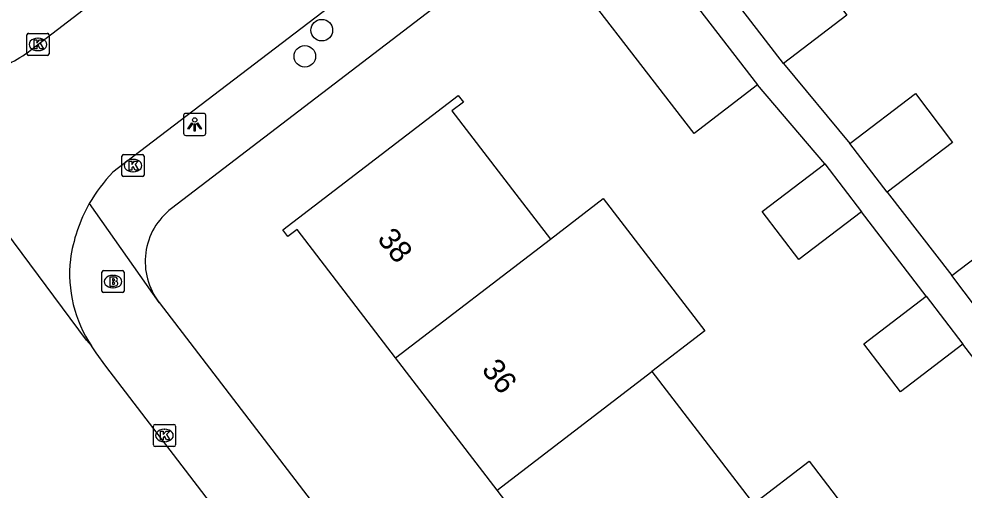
# Model space of a CAD drawing. Extents: x 159353 to 160616, y 385893 to 387321.
# Drawn here: x 160224.75 to 160267.48, y 386643.94 to 386665.26 of the extents above; entities that cross this region are included whole.
import ezdxf

# ---------------------------------------------------------------- set-up
doc = ezdxf.new("R2010")
doc.units = 0
for name, color, linetype in [('IMGEO_Boom', 7, 'Continuous'), ('IMGEO_Brandkraan', 7, 'Continuous'), ('IMGEO_Kolk', 7, 'Continuous'), ('IMGEO_Lichtpunt', 7, 'Continuous'), ('IMGEO_Pand', 7, 'Continuous'), ('IMGEO_Pand_nummerreeks', 7, 'Continuous'), ('IMGEO_Rijbaan_lokaal_open', 7, 'Continuous'), ('IMGEO_Voetpad_open', 7, 'Continuous')]:
    doc.layers.add(name, color=color, linetype=linetype)

msp = doc.modelspace()

# ---------------------------------------------------------------- linework, layer by layer
at = {"layer": 'IMGEO_Boom'}
for centre in [(160238.443, 386664.747), (160237.676, 386663.565)]:
    msp.add_circle(centre, 0.489, dxfattribs=at)
at = {"layer": 'IMGEO_Brandkraan'}
for p, q in [((160228.506, 386652.948), (160228.506, 386653.8)), ((160228.581, 386653.874), (160229.433, 386653.874)), ((160228.994, 386653.654), (160229.019, 386653.654)), ((160229.507, 386653.8), (160229.507, 386652.948)), ((160229.017, 386653.094), (160228.992, 386653.094)), ((160229.433, 386652.874), (160228.581, 386652.874))]:
    msp.add_line(p, q, dxfattribs=at)
for points in [[(160228.506, 386652.948), (160228.506, 386653.8)], [(160228.581, 386653.874), (160229.433, 386653.874)], [(160228.854, 386653.574), (160228.854, 386653.174), (160229.067, 386653.174)], [(160229.085, 386653.574), (160228.854, 386653.574)], [(160229.033, 386653.493), (160228.979, 386653.493), (160228.979, 386653.417)], [(160229.507, 386653.8), (160229.507, 386652.948)], [(160228.979, 386653.417), (160229.032, 386653.417)], [(160229.041, 386653.341), (160228.979, 386653.341), (160228.979, 386653.26)], [(160228.979, 386653.26), (160229.041, 386653.26)], [(160229.433, 386652.874), (160228.581, 386652.874)]]:
    msp.add_lwpolyline(points, dxfattribs=at)
for centre, radius, start, end in [((160228.583, 386653.798), 0.0765, 91.552, 178.448), ((160228.583, 386653.798), 0.0765, 91.552, 178.448), ((160229.034, 386653.455), 0.0379, 267.8285, 90.9355), ((160229.089, 386653.429), 0.145, 59.4692, 91.5367), ((160229.114, 386653.476), 0.0922, 285.5137, 58.1501), ((160229.431, 386653.798), 0.0765, 1.552, 88.448), ((160229.431, 386653.798), 0.0765, 1.552, 88.448), ((160229.042, 386653.3), 0.0404, 269.8759, 90.5077), ((160229.073, 386653.425), 0.251, 268.6676, 293.5347), ((160229.119, 386653.284), 0.105, 301.3115, 78.989), ((160228.583, 386652.95), 0.0765, 181.552, 268.448), ((160228.583, 386652.95), 0.0765, 181.552, 268.448), ((160229.431, 386652.95), 0.0765, 271.552, 358.448), ((160229.431, 386652.95), 0.0765, 271.552, 358.448)]:
    msp.add_arc(centre, radius, start, end, dxfattribs=at)
for centre, major_axis, ratio, start_param, end_param in [((160228.993, 386653.374), (-0.387, 0.002), 0.722429, 4.712389, 7.853982), ((160229.018, 386653.374), (-0.39, 0.002), 0.717154, 1.570796, 4.712389)]:
    msp.add_ellipse(centre, major_axis=major_axis, ratio=ratio, start_param=start_param, end_param=end_param, dxfattribs=at)
at = {"layer": 'IMGEO_Kolk'}
for p, q in [((160225.19, 386664.604), (160226.042, 386664.604)), ((160225.115, 386663.678), (160225.115, 386664.53)), ((160225.603, 386664.384), (160225.628, 386664.384)), ((160226.116, 386664.53), (160226.116, 386663.678)), ((160225.626, 386663.824), (160225.601, 386663.824)), ((160226.042, 386663.604), (160225.19, 386663.604)), ((160229.408, 386658.196), (160229.408, 386659.048)), ((160229.483, 386659.122), (160230.335, 386659.122)), ((160230.409, 386659.048), (160230.409, 386658.196)), ((160229.896, 386658.902), (160229.921, 386658.902)), ((160229.919, 386658.342), (160229.894, 386658.342)), ((160230.335, 386658.122), (160229.483, 386658.122)), ((160230.829, 386645.987), (160230.829, 386646.839)), ((160230.904, 386646.913), (160231.756, 386646.913)), ((160231.317, 386646.693), (160231.342, 386646.693)), ((160231.83, 386646.839), (160231.83, 386645.987)), ((160231.756, 386645.913), (160230.904, 386645.913)), ((160231.34, 386646.133), (160231.315, 386646.133))]:
    msp.add_line(p, q, dxfattribs=at)
for points in [[(160225.19, 386664.604), (160226.042, 386664.604)], [(160225.115, 386663.678), (160225.115, 386664.53)], [(160225.436, 386664.304), (160225.559, 386664.304), (160225.559, 386664.153), (160225.689, 386664.304), (160225.853, 386664.304), (160225.707, 386664.153), (160225.86, 386663.904), (160225.708, 386663.904), (160225.623, 386664.068), (160225.559, 386664.001), (160225.559, 386663.904), (160225.436, 386663.904), (160225.436, 386664.304)], [(160226.116, 386664.53), (160226.116, 386663.678)], [(160226.042, 386663.604), (160225.19, 386663.604)], [(160229.408, 386658.196), (160229.408, 386659.048)], [(160229.483, 386659.122), (160230.335, 386659.122)], [(160230.409, 386659.048), (160230.409, 386658.196)], [(160229.729, 386658.822), (160229.852, 386658.822), (160229.852, 386658.671), (160229.982, 386658.822), (160230.146, 386658.822), (160230, 386658.671), (160230.153, 386658.422), (160230.001, 386658.422), (160229.916, 386658.586), (160229.852, 386658.519), (160229.852, 386658.422), (160229.729, 386658.422), (160229.729, 386658.822)], [(160230.335, 386658.122), (160229.483, 386658.122)], [(160230.829, 386645.987), (160230.829, 386646.839)], [(160230.904, 386646.913), (160231.756, 386646.913)], [(160231.83, 386646.839), (160231.83, 386645.987)], [(160231.15, 386646.613), (160231.273, 386646.613), (160231.273, 386646.462), (160231.403, 386646.613), (160231.567, 386646.613), (160231.421, 386646.462), (160231.574, 386646.213), (160231.422, 386646.213), (160231.337, 386646.377), (160231.273, 386646.31), (160231.273, 386646.213), (160231.15, 386646.213), (160231.15, 386646.613)], [(160231.756, 386645.913), (160230.904, 386645.913)]]:
    msp.add_lwpolyline(points, dxfattribs=at)
for centre, start, end in [((160225.192, 386664.528), 91.552, 178.448), ((160225.192, 386664.528), 91.552, 178.448), ((160226.04, 386664.528), 1.552, 88.448), ((160226.04, 386664.528), 1.552, 88.448), ((160225.192, 386663.68), 181.552, 268.448), ((160225.192, 386663.68), 181.552, 268.448), ((160226.04, 386663.68), 271.552, 358.448), ((160226.04, 386663.68), 271.552, 358.448), ((160229.485, 386659.046), 91.552, 178.448), ((160229.485, 386659.046), 91.552, 178.448), ((160230.333, 386659.046), 1.552, 88.448), ((160230.333, 386659.046), 1.552, 88.448), ((160229.485, 386658.198), 181.552, 268.448), ((160229.485, 386658.198), 181.552, 268.448), ((160230.333, 386658.198), 271.552, 358.448), ((160230.333, 386658.198), 271.552, 358.448), ((160230.906, 386646.837), 91.552, 178.448), ((160230.906, 386646.837), 91.552, 178.448), ((160231.754, 386646.837), 1.552, 88.448), ((160231.754, 386646.837), 1.552, 88.448), ((160230.906, 386645.989), 181.552, 268.448), ((160230.906, 386645.989), 181.552, 268.448), ((160231.754, 386645.989), 271.552, 358.448), ((160231.754, 386645.989), 271.552, 358.448)]:
    msp.add_arc(centre, 0.0765, start, end, dxfattribs=at)
for centre, major_axis, ratio, start_param, end_param in [((160225.602, 386664.104), (-0.387, 0.002), 0.722429, 4.712389, 7.853982), ((160225.627, 386664.104), (-0.39, 0.002), 0.717154, 1.570796, 4.712389), ((160229.895, 386658.622), (-0.387, 0.002), 0.722429, 4.712389, 7.853982), ((160229.92, 386658.622), (-0.39, 0.002), 0.717154, 1.570796, 4.712389), ((160231.316, 386646.413), (-0.387, 0.002), 0.722429, 4.712389, 7.853982), ((160231.341, 386646.413), (-0.39, 0.002), 0.717154, 1.570796, 4.712389)]:
    msp.add_ellipse(centre, major_axis=major_axis, ratio=ratio, start_param=start_param, end_param=end_param, dxfattribs=at)
at = {"layer": 'IMGEO_Lichtpunt'}
for p, q in [((160232.198, 386660.889), (160232.198, 386660.082)), ((160232.198, 386660.889), (160232.198, 386660.082)), ((160233.1, 386660.984), (160232.292, 386660.984)), ((160233.1, 386660.984), (160232.292, 386660.984)), ((160233.194, 386660.082), (160233.194, 386660.889)), ((160233.194, 386660.082), (160233.194, 386660.889)), ((160232.292, 386659.988), (160233.1, 386659.988)), ((160232.292, 386659.988), (160233.1, 386659.988))]:
    msp.add_line(p, q, dxfattribs=at)
for points in [[(160232.572, 386660.553), (160232.611, 386660.525), (160232.423, 386660.263), (160232.385, 386660.29), (160232.572, 386660.553)], [(160232.674, 386660.505), (160232.721, 386660.505), (160232.721, 386660.183), (160232.674, 386660.183), (160232.674, 386660.505)], [(160232.784, 386660.525), (160232.822, 386660.552), (160233.009, 386660.29), (160232.97, 386660.262), (160232.784, 386660.525)]]:
    msp.add_lwpolyline(points, dxfattribs=at)
msp.add_circle((160232.697, 386660.687), 0.0994, dxfattribs=at)
for centre, start, end in [((160232.292, 386660.889), 90, 180), ((160232.292, 386660.889), 90, 180), ((160233.1, 386660.889), 0, 90), ((160233.1, 386660.889), 0, 90), ((160232.292, 386660.082), 180, 270), ((160232.292, 386660.082), 180, 270), ((160233.1, 386660.082), 270, 0), ((160233.1, 386660.082), 270, 360)]:
    msp.add_arc(centre, 0.0946, start, end, dxfattribs=at)
at = {"layer": 'IMGEO_Pand'}
for points in [[(160251.015, 386671.52), (160258.133, 386662.282)], [(160254.729, 386669.203), (160257.58, 386671.394), (160262.17, 386665.424), (160259.319, 386663.233)], [(160258.133, 386662.282), (160255.268, 386660.074), (160248.144, 386669.321)], [(160259.319, 386663.233), (160254.729, 386669.203)], [(160241.776, 386649.932), (160237.325, 386655.738), (160236.906, 386655.416), (160236.675, 386655.716), (160244.608, 386661.798), (160244.841, 386661.494), (160244.325, 386661.1), (160247.367, 386657.132), (160248.774, 386655.296)], [(160262.316, 386659.62), (160265.275, 386661.876), (160266.955, 386659.673), (160263.996, 386657.417)], [(160263.996, 386657.417), (160262.316, 386659.62)], [(160262.832, 386656.529), (160260.004, 386654.372), (160258.351, 386656.539), (160261.179, 386658.696)], [(160261.179, 386658.696), (160262.832, 386656.529)], [(160248.774, 386655.296), (160251.166, 386657.13), (160255.756, 386651.143), (160253.364, 386649.309)], [(160266.915, 386653.643), (160269.874, 386655.899), (160271.554, 386653.696), (160268.595, 386651.44)], [(160241.776, 386649.932), (160248.774, 386655.296)], [(160268.595, 386651.44), (160266.915, 386653.643)], [(160267.421, 386650.543), (160264.593, 386648.386), (160262.94, 386650.553), (160265.768, 386652.71)], [(160265.768, 386652.71), (160267.421, 386650.543)], [(160246.366, 386643.945), (160241.776, 386649.932)], [(160246.366, 386643.945), (160253.364, 386649.309)], [(160253.364, 386649.309), (160257.953, 386643.324)], [(160257.953, 386643.324), (160260.474, 386645.246), (160265.048, 386639.248), (160262.542, 386637.337)], [(160250.955, 386637.959), (160246.366, 386643.945)]]:
    msp.add_lwpolyline(points, dxfattribs=at)
at = {"layer": 'IMGEO_Rijbaan_lokaal_open'}
for points in [[(160225.281, 386663.845), (160243.984, 386678.201)], [(160246.615, 386671.804), (160239.961, 386666.709), (160228.992, 386658.319)], [(160228.036, 386650.466), (160227.802, 386650.721), (160217.944, 386664.014)], [(160246.183, 386626.636), (160245.191, 386627.924), (160237.901, 386637.497), (160228.685, 386649.552), (160228.247, 386650.153), (160228.036, 386650.466)]]:
    msp.add_lwpolyline(points, dxfattribs=at)
for centre, radius, start, end in [((160221.731, 386668.464), 5.826, 284.5469, 307.5463), ((160234.089, 386653.41), 7.077, 136.0794, 150.4526), ((160234.109, 386653.406), 7.096, 150.4995, 172.1826), ((160232.842, 386653.713), 5.8, 173.4908, 214.0494)]:
    msp.add_arc(centre, radius, start, end, dxfattribs=at)
at = {"layer": 'IMGEO_Voetpad_open'}
for points in [[(160248.144, 386669.321), (160231.648, 386656.682)], [(160259.319, 386663.233), (160262.316, 386659.62)], [(160261.179, 386658.696), (160258.133, 386662.282)], [(160263.996, 386657.417), (160266.915, 386653.643)], [(160227.933, 386656.9), (160231.072, 386652.425), (160231.086, 386652.432)], [(160265.768, 386652.71), (160262.832, 386656.529)], [(160231.086, 386652.432), (160283.64, 386583.809)], [(160270.357, 386646.724), (160267.421, 386650.543)]]:
    msp.add_lwpolyline(points, dxfattribs=at)
msp.add_arc((160233.49, 386654.276), 3.03, 127.4335, 217.5008, dxfattribs=at)

# ---------------------------------------------------------------- texts
at = {"layer": 'IMGEO_Pand_nummerreeks'}
for s, p in [('38', (160240.912, 386655.292)), ('36', (160245.63, 386649.374))]:
    msp.add_text(s, height=1, rotation=308.5644, dxfattribs=at).set_placement(p)

doc.saveas('drawing.dxf')
